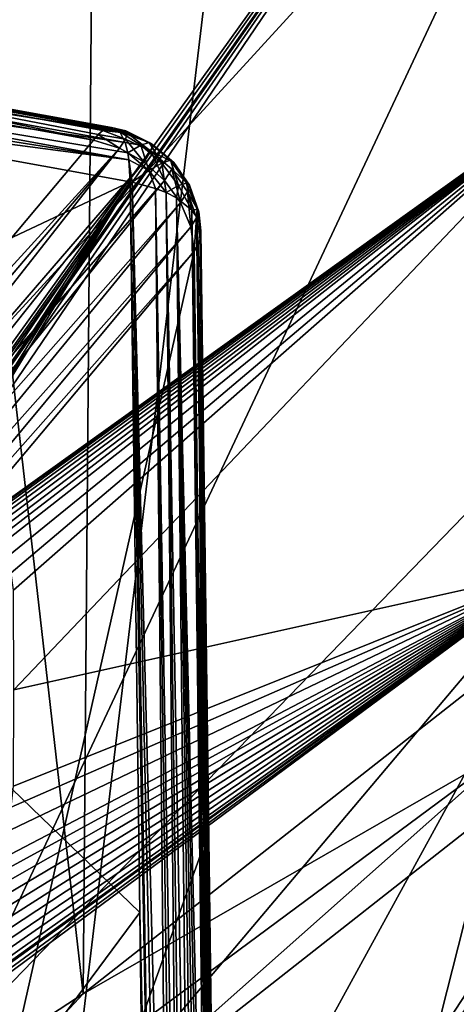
# Model space of a CAD drawing. Header units: metres. Extents: x -109 to 109, y -78 to 121.
# Tile 575 of 656: x 20.67 to 21.483, y -61.035 to -59.203. Entities that reach past the tile are written whole.
import ezdxf

# ---------------------------------------------------------------- set-up
doc = ezdxf.new("R2010")
doc.units = ezdxf.units.M
doc.layers.add('solid_508554_SW0001', color=7, linetype='CONTINUOUS')

msp = doc.modelspace()

# ---------------------------------------------------------------- linework, layer by layer
at = {"layer": 'solid_508554_SW0001'}
for points in [[(21.977467, -60.081749, 20.036594), (22.081396, -48.201115, 13.107984), (20.886244, -49.139118, 11.483312)], [(20.787945, -61.015335, 18.419571), (20.886244, -49.139118, 11.483312), (19.532137, -50.021473, 9.955032)], [(20.787945, -61.015335, 18.419571), (21.977467, -60.081749, 20.036594), (20.886244, -49.139118, 11.483312)], [(22.10779, -50.006721, 9.991055), (22.009151, -62.147335, 17.084723), (20.549397, -63.05127, 15.519059)], [(20.641497, -50.914703, 8.418381), (22.10779, -50.006721, 9.991055), (20.549397, -63.05127, 15.519059)], [(19.440199, -61.893547, 16.898468), (20.787945, -61.015335, 18.419571), (19.532137, -50.021473, 9.955032)], [(19.697702, -59.443077, 42.127827), (21.198177, -57.703152, 41.718082), (20.524817, -56.840313, 43.212563)], [(20.072819, -59.621681, 37.295662), (19.809559, -58.823067, 38.678905), (21.434811, -57.493744, 37.396133)], [(20.072819, -59.621681, 37.295662), (21.434811, -57.493744, 37.396133), (21.664719, -58.400303, 35.825932)], [(19.697702, -59.443077, 42.127827), (20.188845, -60.267937, 40.699127), (21.198177, -57.703152, 41.718082)], [(20.188845, -60.267937, 40.699127), (21.726734, -58.590847, 40.180553), (21.198177, -57.703152, 41.718082)], [(20.207659, -60.42757, 35.899399), (20.072819, -59.621681, 37.295662), (21.664719, -58.400303, 35.825932)], [(20.250483, -60.389439, 35.872711), (20.207659, -60.42757, 35.899399), (21.664719, -58.400303, 35.825932)], [(20.292637, -60.354073, 35.842682), (20.250483, -60.389439, 35.872711), (21.664719, -58.400303, 35.825932)], [(20.305771, -60.343502, 35.832539), (20.292637, -60.354073, 35.842682), (21.664719, -58.400303, 35.825932)], [(20.33852, -60.318123, 35.805565), (20.305771, -60.343502, 35.832539), (21.664719, -58.400303, 35.825932)], [(20.38228, -60.286533, 35.765503), (20.33852, -60.318123, 35.805565), (21.664719, -58.400303, 35.825932)], [(20.38228, -60.286533, 35.765503), (21.664719, -58.400303, 35.825932), (21.741535, -59.313309, 34.244556)], [(20.188845, -60.267937, 40.699127), (20.542078, -61.110256, 39.240185), (21.726734, -58.590847, 40.180553)], [(20.542078, -61.110256, 39.240185), (22.106874, -59.49733, 38.610474), (21.726734, -58.590847, 40.180553)], [(22.911165, -59.121574, 30.746094), (21.434811, -61.132874, 31.092976), (21.664719, -60.226318, 32.663177)], [(22.911165, -59.121574, 30.746094), (22.579817, -60.087791, 29.072557), (21.434811, -61.132874, 31.092976)], [(20.047892, -59.268269, 25.657421), (20.060026, -59.261864, 25.707077), (20.833263, -59.404472, 25.437679)], [(20.060026, -59.261864, 25.707077), (20.84123, -59.403252, 25.462387), (20.833263, -59.404472, 25.437679)], [(20.060026, -59.261864, 25.707077), (20.066751, -59.266521, 25.751608), (20.84123, -59.403252, 25.462387)], [(20.047892, -59.268269, 25.657421), (20.807714, -59.427101, 25.369244), (20.031857, -59.286671, 25.612473)], [(20.047892, -59.268269, 25.657421), (20.816408, -59.416508, 25.390865), (20.807714, -59.427101, 25.369244)], [(20.047892, -59.268269, 25.657421), (20.824949, -59.408936, 25.413738), (20.816408, -59.416508, 25.390865)], [(20.047892, -59.268269, 25.657421), (20.833263, -59.404472, 25.437679), (20.824949, -59.408936, 25.413738)], [(20.066751, -59.266521, 25.751608), (20.848688, -59.405392, 25.487411), (20.84123, -59.403252, 25.462387)], [(20.066751, -59.266521, 25.751608), (20.067432, -59.268063, 25.758345), (20.848688, -59.405392, 25.487411)], [(20.067432, -59.268063, 25.758345), (20.855459, -59.410896, 25.512188), (20.848688, -59.405392, 25.487411)], [(20.067432, -59.268063, 25.758345), (20.069521, -59.286743, 25.807858), (20.855459, -59.410896, 25.512188)], [(20.031857, -59.286671, 25.612473), (20.807714, -59.427101, 25.369244), (20.089354, -60.281391, 23.88957)], [(20.069521, -59.286743, 25.807858), (20.066031, -59.316914, 25.852142), (20.866396, -59.431454, 25.558945)], [(20.069521, -59.286743, 25.807858), (20.856262, -59.411831, 25.515293), (20.855459, -59.410896, 25.512188)], [(20.069521, -59.286743, 25.807858), (20.866396, -59.431454, 25.558945), (20.856262, -59.411831, 25.515293)], [(20.066031, -59.316914, 25.852142), (20.062225, -59.335724, 25.871265), (20.873318, -59.46344, 25.599489)], [(20.066031, -59.316914, 25.852142), (20.871264, -59.450428, 25.585426), (20.866396, -59.431454, 25.558945)], [(20.066031, -59.316914, 25.852142), (20.873318, -59.46344, 25.599489), (20.871264, -59.450428, 25.585426)], [(20.423271, -60.259647, 35.723312), (20.38228, -60.286533, 35.765503), (21.741535, -59.313309, 34.244556)], [(20.46102, -60.237564, 35.679882), (20.423271, -60.259647, 35.723312), (21.741535, -59.313309, 34.244556)], [(20.495079, -60.220284, 35.636192), (20.46102, -60.237564, 35.679882), (21.741535, -59.313309, 34.244556)], [(20.526012, -60.20731, 35.591896), (20.495079, -60.220284, 35.636192), (21.741535, -59.313309, 34.244556)], [(20.553123, -60.198711, 35.548405), (20.526012, -60.20731, 35.591896), (21.741535, -59.313309, 34.244556)], [(20.576715, -60.19405, 35.505829), (20.553123, -60.198711, 35.548405), (21.741535, -59.313309, 34.244556)], [(20.596952, -60.19297, 35.464436), (20.576715, -60.19405, 35.505829), (21.741535, -59.313309, 34.244556)], [(20.614, -60.195171, 35.424381), (20.596952, -60.19297, 35.464436), (21.741535, -59.313309, 34.244556)], [(20.639233, -60.208347, 35.348625), (20.614, -60.195171, 35.424381), (21.741535, -59.313309, 34.244556)], [(20.653803, -60.231754, 35.278709), (20.639233, -60.208347, 35.348625), (21.741535, -59.313309, 34.244556)], [(20.658594, -60.264225, 35.214725), (20.653803, -60.231754, 35.278709), (21.741535, -59.313309, 34.244556)], [(20.658886, -60.449478, 34.90052), (20.658594, -60.264225, 35.214725), (21.741535, -59.313309, 34.244556)], [(20.658886, -60.449478, 34.90052), (21.741535, -59.313309, 34.244556), (21.664719, -60.226318, 32.663177)], [(20.062225, -59.335724, 25.871265), (20.057117, -59.35659, 25.887878), (20.873318, -59.46344, 25.599489)], [(20.875788, -59.504768, 25.631227), (20.057117, -59.35659, 25.887878), (19.65517, -60.078934, 26.482828)], [(20.873318, -59.46344, 25.599489), (20.057117, -59.35659, 25.887878), (20.875788, -59.504768, 25.631227)], [(20.870972, -59.413952, 25.433596), (20.824949, -59.408936, 25.413738), (20.833263, -59.404472, 25.437679)], [(20.870972, -59.413952, 25.433596), (20.833263, -59.404472, 25.437679), (20.84123, -59.403252, 25.462387)], [(20.867352, -59.409489, 25.474926), (20.84123, -59.403252, 25.462387), (20.848688, -59.405392, 25.487411)], [(20.870972, -59.413952, 25.433596), (20.84123, -59.403252, 25.462387), (20.867352, -59.409489, 25.474926)], [(20.867352, -59.409489, 25.474926), (20.848688, -59.405392, 25.487411), (20.855459, -59.410896, 25.512188)], [(20.855965, -59.441914, 25.357065), (20.089354, -60.281391, 23.88957), (20.807714, -59.427101, 25.369244)], [(20.855965, -59.441914, 25.357065), (20.807714, -59.427101, 25.369244), (20.816408, -59.416508, 25.390865)], [(20.8671, -59.424973, 25.393536), (20.816408, -59.416508, 25.390865), (20.824949, -59.408936, 25.413738)], [(20.8671, -59.424973, 25.393536), (20.855965, -59.441914, 25.357065), (20.816408, -59.416508, 25.390865)], [(20.8671, -59.424973, 25.393536), (20.824949, -59.408936, 25.413738), (20.870972, -59.413952, 25.433596)], [(20.867352, -59.409489, 25.474926), (20.855459, -59.410896, 25.512188), (20.856262, -59.411831, 25.515293)], [(20.8671, -59.424973, 25.393536), (20.901005, -59.467434, 25.352444), (20.855965, -59.441914, 25.357065)], [(20.867352, -59.409489, 25.474926), (20.856262, -59.411831, 25.515293), (20.911341, -59.431255, 25.495401)], [(20.895676, -59.436543, 25.543032), (20.856262, -59.411831, 25.515293), (20.866396, -59.431454, 25.558945)], [(20.911341, -59.431255, 25.495401), (20.856262, -59.411831, 25.515293), (20.895676, -59.436543, 25.543032)], [(20.8671, -59.424973, 25.393536), (20.870972, -59.413952, 25.433596), (20.914099, -59.447247, 25.396751)], [(20.8671, -59.424973, 25.393536), (20.914099, -59.447247, 25.396751), (20.901005, -59.467434, 25.352444)], [(20.867352, -59.409489, 25.474926), (20.911341, -59.431255, 25.495401), (20.917625, -59.434906, 25.445509)], [(20.870972, -59.413952, 25.433596), (20.867352, -59.409489, 25.474926), (20.917625, -59.434906, 25.445509)], [(20.870972, -59.413952, 25.433596), (20.917625, -59.434906, 25.445509), (20.914099, -59.447247, 25.396751)], [(20.129402, -60.295109, 23.875729), (20.089354, -60.281391, 23.88957), (20.855965, -59.441914, 25.357065)], [(20.167467, -60.31673, 23.867537), (20.129402, -60.295109, 23.875729), (20.855965, -59.441914, 25.357065)], [(20.167467, -60.31673, 23.867537), (20.855965, -59.441914, 25.357065), (20.901005, -59.467434, 25.352444)], [(20.895676, -59.436543, 25.543032), (20.866396, -59.431454, 25.558945), (20.871264, -59.450428, 25.585426)], [(20.910511, -59.483597, 25.594992), (20.895676, -59.436543, 25.543032), (20.871264, -59.450428, 25.585426)], [(20.934866, -59.469654, 25.551483), (20.911341, -59.431255, 25.495401), (20.895676, -59.436543, 25.543032)], [(20.910511, -59.483597, 25.594992), (20.934866, -59.469654, 25.551483), (20.895676, -59.436543, 25.543032)], [(20.950705, -59.464474, 25.502464), (20.917625, -59.434906, 25.445509), (20.911341, -59.431255, 25.495401)], [(20.934866, -59.469654, 25.551483), (20.950705, -59.464474, 25.502464), (20.911341, -59.431255, 25.495401)], [(20.956964, -59.468399, 25.45122), (20.914099, -59.447247, 25.396751), (20.917625, -59.434906, 25.445509)], [(20.950705, -59.464474, 25.502464), (20.956964, -59.468399, 25.45122), (20.917625, -59.434906, 25.445509)], [(20.910511, -59.483597, 25.594992), (20.871264, -59.450428, 25.585426), (20.873318, -59.46344, 25.599489)], [(20.87924, -59.505398, 25.630106), (20.873318, -59.46344, 25.599489), (20.875788, -59.504768, 25.631227)], [(20.87924, -59.505398, 25.630106), (20.910511, -59.483597, 25.594992), (20.873318, -59.46344, 25.599489)], [(20.914099, -59.447247, 25.396751), (20.939745, -59.501926, 25.355713), (20.901005, -59.467434, 25.352444)], [(20.953228, -59.481167, 25.401186), (20.939745, -59.501926, 25.355713), (20.914099, -59.447247, 25.396751)], [(20.956964, -59.468399, 25.45122), (20.953228, -59.481167, 25.401186), (20.914099, -59.447247, 25.396751)], [(20.201656, -60.345196, 23.865395), (20.167467, -60.31673, 23.867537), (20.901005, -59.467434, 25.352444)], [(20.201656, -60.345196, 23.865395), (20.901005, -59.467434, 25.352444), (20.939745, -59.501926, 25.355713)], [(20.942898, -59.524643, 25.595736), (20.934866, -59.469654, 25.551483), (20.910511, -59.483597, 25.594992)], [(20.965845, -59.511421, 25.553471), (20.950705, -59.464474, 25.502464), (20.934866, -59.469654, 25.551483)], [(20.965845, -59.511421, 25.553471), (20.934866, -59.469654, 25.551483), (20.942898, -59.524643, 25.595736)], [(20.953228, -59.481167, 25.401186), (20.96957, -59.543064, 25.366648), (20.939745, -59.501926, 25.355713)], [(20.980562, -59.506863, 25.50655), (20.956964, -59.468399, 25.45122), (20.950705, -59.464474, 25.502464)], [(20.980562, -59.506863, 25.50655), (20.950705, -59.464474, 25.502464), (20.965845, -59.511421, 25.553471)], [(20.986233, -59.510883, 25.457657), (20.953228, -59.481167, 25.401186), (20.956964, -59.468399, 25.45122)], [(20.982487, -59.523216, 25.409985), (20.96957, -59.543064, 25.366648), (20.953228, -59.481167, 25.401186)], [(20.982487, -59.523216, 25.409985), (20.953228, -59.481167, 25.401186), (20.986233, -59.510883, 25.457657)], [(20.986233, -59.510883, 25.457657), (20.956964, -59.468399, 25.45122), (20.980562, -59.506863, 25.50655)], [(20.542078, -61.110256, 39.240185), (20.754988, -61.964287, 37.76096), (22.106874, -59.49733, 38.610474)], [(20.754988, -61.964287, 37.76096), (22.336002, -60.416416, 37.01857), (22.106874, -59.49733, 38.610474)], [(20.922718, -59.516647, 25.609869), (20.910511, -59.483597, 25.594992), (20.87924, -59.505398, 25.630106)], [(20.922718, -59.516647, 25.609869), (20.942898, -59.524643, 25.595736), (20.910511, -59.483597, 25.594992)], [(20.875788, -59.504768, 25.631227), (19.65517, -60.078934, 26.482828), (20.311438, -60.298424, 26.336487)], [(20.230278, -60.379082, 23.86941), (20.201656, -60.345196, 23.865395), (20.939745, -59.501926, 25.355713)], [(20.230278, -60.379082, 23.86941), (20.939745, -59.501926, 25.355713), (20.96957, -59.543064, 25.366648)], [(20.875788, -59.504768, 25.631227), (20.311438, -60.298424, 26.336487), (20.33021, -60.304436, 26.332142)], [(20.875788, -59.504768, 25.631227), (20.33021, -60.304436, 26.332142), (20.346302, -60.316505, 26.332499)], [(20.875788, -59.504768, 25.631227), (20.346302, -60.316505, 26.332499), (20.357172, -60.332687, 26.337473)], [(20.875788, -59.504768, 25.631227), (20.357172, -60.332687, 26.337473), (20.361061, -60.350418, 26.346296)], [(20.893496, -60.864239, 26.425589), (20.875788, -59.504768, 25.631227), (20.361061, -60.350418, 26.346296)], [(20.924639, -62.191956, 27.194885), (20.875788, -59.504768, 25.631227), (20.893496, -60.864239, 26.425589)], [(20.924639, -62.191956, 27.194885), (20.87924, -59.505398, 25.630106), (20.875788, -59.504768, 25.631227)], [(20.948189, -62.132786, 27.145178), (20.922718, -59.516647, 25.609869), (20.87924, -59.505398, 25.630106)], [(20.936974, -62.161243, 27.169647), (20.948189, -62.132786, 27.145178), (20.87924, -59.505398, 25.630106)], [(20.924639, -62.191956, 27.194885), (20.936974, -62.161243, 27.169647), (20.87924, -59.505398, 25.630106)], [(20.967819, -62.08176, 27.098375), (20.942898, -59.524643, 25.595736), (20.922718, -59.516647, 25.609869)], [(20.958454, -62.106323, 27.121401), (20.967819, -62.08176, 27.098375), (20.922718, -59.516647, 25.609869)], [(20.948189, -62.132786, 27.145178), (20.958454, -62.106323, 27.121401), (20.922718, -59.516647, 25.609869)], [(20.965845, -59.511421, 25.553471), (20.942898, -59.524643, 25.595736), (20.961891, -59.53455, 25.578356)], [(20.965845, -59.511421, 25.553471), (20.961891, -59.53455, 25.578356), (20.990398, -59.557476, 25.538469)], [(20.980562, -59.506863, 25.50655), (20.965845, -59.511421, 25.553471), (20.990398, -59.557476, 25.538469)], [(20.980562, -59.506863, 25.50655), (20.990398, -59.557476, 25.538469), (21.000391, -59.555763, 25.4991)], [(20.986233, -59.510883, 25.457657), (20.980562, -59.506863, 25.50655), (21.000391, -59.555763, 25.4991)], [(20.982487, -59.523216, 25.409985), (20.986233, -59.510883, 25.457657), (21.003445, -59.560532, 25.45887)], [(20.986233, -59.510883, 25.457657), (21.000391, -59.555763, 25.4991), (21.003445, -59.560532, 25.45887)], [(20.987833, -62.027679, 27.043903), (20.961891, -59.53455, 25.578356), (20.942898, -59.524643, 25.595736)], [(20.976387, -62.058914, 27.076042), (20.987833, -62.027679, 27.043903), (20.942898, -59.524643, 25.595736)], [(20.967819, -62.08176, 27.098375), (20.976387, -62.058914, 27.076042), (20.942898, -59.524643, 25.595736)], [(21.019846, -61.933376, 26.930601), (20.990398, -59.557476, 25.538469), (20.961891, -59.53455, 25.578356)], [(21.013659, -61.952847, 26.956739), (21.019846, -61.933376, 26.930601), (20.961891, -59.53455, 25.578356)], [(21.006332, -61.974915, 26.984304), (21.013659, -61.952847, 26.956739), (20.961891, -59.53455, 25.578356)], [(20.997765, -61.999779, 27.013344), (21.006332, -61.974915, 26.984304), (20.961891, -59.53455, 25.578356)], [(20.987833, -62.027679, 27.043903), (20.997765, -61.999779, 27.013344), (20.961891, -59.53455, 25.578356)], [(20.982487, -59.523216, 25.409985), (20.988462, -59.588066, 25.38451), (20.96957, -59.543064, 25.366648)], [(20.982487, -59.523216, 25.409985), (20.999393, -59.571503, 25.41996), (20.988462, -59.588066, 25.38451)], [(20.982487, -59.523216, 25.409985), (21.003445, -59.560532, 25.45887), (20.999393, -59.571503, 25.41996)], [(20.251909, -60.416714, 23.879385), (20.230278, -60.379082, 23.86941), (20.96957, -59.543064, 25.366648)], [(20.251909, -60.416714, 23.879385), (20.96957, -59.543064, 25.366648), (20.988462, -59.588066, 25.38451)], [(20.999393, -59.571503, 25.41996), (20.99515, -59.633667, 25.407967), (20.988462, -59.588066, 25.38451)], [(21.000391, -59.555763, 25.4991), (20.990398, -59.557476, 25.538469), (20.999359, -59.569599, 25.517508)], [(21.029139, -61.901558, 26.882416), (20.999359, -59.569599, 25.517508), (20.990398, -59.557476, 25.538469)], [(21.024982, -61.916328, 26.905842), (21.029139, -61.901558, 26.882416), (20.990398, -59.557476, 25.538469)], [(21.019846, -61.933376, 26.930601), (21.024982, -61.916328, 26.905842), (20.990398, -59.557476, 25.538469)], [(20.999393, -59.571503, 25.41996), (21.002415, -59.62146, 25.428699), (20.99515, -59.633667, 25.407967)], [(21.000391, -59.555763, 25.4991), (20.999359, -59.569599, 25.517508), (21.005219, -59.582531, 25.495239)], [(21.032381, -61.888935, 26.860275), (21.005219, -59.582531, 25.495239), (20.999359, -59.569599, 25.517508)], [(21.029139, -61.901558, 26.882416), (21.032381, -61.888935, 26.860275), (20.999359, -59.569599, 25.517508)], [(20.999393, -59.571503, 25.41996), (21.003445, -59.560532, 25.45887), (21.006647, -59.608715, 25.450409)], [(20.999393, -59.571503, 25.41996), (21.006647, -59.608715, 25.450409), (21.002415, -59.62146, 25.428699)], [(21.000391, -59.555763, 25.4991), (21.005219, -59.582531, 25.495239), (21.007629, -59.595654, 25.472727)], [(21.003445, -59.560532, 25.45887), (21.000391, -59.555763, 25.4991), (21.007629, -59.595654, 25.472727)], [(21.003445, -59.560532, 25.45887), (21.007629, -59.595654, 25.472727), (21.006647, -59.608715, 25.450409)], [(20.26548, -60.456226, 23.894825), (20.251909, -60.416714, 23.879385), (20.988462, -59.588066, 25.38451)], [(20.26548, -60.456226, 23.894825), (20.988462, -59.588066, 25.38451), (20.99515, -59.633667, 25.407967)], [(21.03631, -61.869747, 26.819727), (21.007629, -59.595654, 25.472727), (21.005219, -59.582531, 25.495239)], [(21.032381, -61.888935, 26.860275), (21.03631, -61.869747, 26.819727), (21.005219, -59.582531, 25.495239)], [(21.034948, -61.85384, 26.753784), (21.002415, -59.62146, 25.428699), (21.006647, -59.608715, 25.450409)], [(21.037073, -61.858192, 26.78414), (21.006647, -59.608715, 25.450409), (21.007629, -59.595654, 25.472727)], [(21.037073, -61.858192, 26.78414), (21.034948, -61.85384, 26.753784), (21.006647, -59.608715, 25.450409)], [(21.03631, -61.869747, 26.819727), (21.037073, -61.858192, 26.78414), (21.007629, -59.595654, 25.472727)], [(21.002415, -59.62146, 25.428699), (21.009699, -60.747803, 26.059086), (20.99515, -59.633667, 25.407967)], [(21.002415, -59.62146, 25.428699), (21.024256, -61.86293, 26.710787), (21.009699, -60.747803, 26.059086)], [(21.030424, -61.8559, 26.729322), (21.024256, -61.86293, 26.710787), (21.002415, -59.62146, 25.428699)], [(21.034948, -61.85384, 26.753784), (21.030424, -61.8559, 26.729322), (21.002415, -59.62146, 25.428699)], [(20.26548, -60.456226, 23.894825), (20.99515, -59.633667, 25.407967), (20.270317, -60.495655, 23.914961)], [(20.295595, -62.731335, 25.206665), (20.270317, -60.495655, 23.914961), (20.99515, -59.633667, 25.407967)], [(20.295595, -62.731335, 25.206665), (20.99515, -59.633667, 25.407967), (21.009699, -60.747803, 26.059086)], [(21.591637, -60.554111, 19.60977), (21.977467, -60.081749, 20.036594), (20.787945, -61.015335, 18.419571)], [(22.579817, -60.087791, 29.072557), (21.053436, -62.026573, 29.545044), (21.434811, -61.132874, 31.092976)], [(22.579817, -60.087791, 29.072557), (22.085779, -61.036476, 27.429386), (21.053436, -62.026573, 29.545044)], [(20.072819, -62.109833, 32.986061), (21.664719, -60.226318, 32.663177), (21.434811, -61.132874, 31.092976)], [(20.072819, -62.109833, 32.986061), (20.207663, -61.303574, 34.382111), (21.664719, -60.226318, 32.663177)], [(20.207663, -61.303574, 34.382111), (20.250481, -61.261402, 34.362434), (21.664719, -60.226318, 32.663177)], [(20.250481, -61.261402, 34.362434), (20.292614, -61.217731, 34.346825), (21.664719, -60.226318, 32.663177)], [(20.292614, -61.217731, 34.346825), (20.305771, -61.20364, 34.342735), (21.664719, -60.226318, 32.663177)], [(20.305771, -61.20364, 34.342735), (20.33847, -61.167648, 34.334251), (21.664719, -60.226318, 32.663177)], [(20.33847, -61.167648, 34.334251), (20.382208, -61.117184, 34.326927), (21.664719, -60.226318, 32.663177)], [(20.382208, -61.117184, 34.326927), (20.423193, -61.067219, 34.32473), (21.664719, -60.226318, 32.663177)], [(20.423193, -61.067219, 34.32473), (20.460938, -61.018574, 34.327309), (21.664719, -60.226318, 32.663177)], [(20.460938, -61.018574, 34.327309), (20.495075, -60.971992, 34.334198), (21.664719, -60.226318, 32.663177)], [(20.495075, -60.971992, 34.334198), (20.525938, -60.927254, 34.345081), (21.664719, -60.226318, 32.663177)], [(20.525938, -60.927254, 34.345081), (20.553053, -60.885292, 34.359367), (21.664719, -60.226318, 32.663177)], [(20.553053, -60.885292, 34.359367), (20.576651, -60.846088, 34.376606), (21.664719, -60.226318, 32.663177)], [(20.576651, -60.846088, 34.376606), (20.596891, -60.8097, 34.396355), (21.664719, -60.226318, 32.663177)], [(20.596891, -60.8097, 34.396355), (20.613945, -60.776112, 34.418278), (21.664719, -60.226318, 32.663177)], [(20.613945, -60.776112, 34.418278), (20.639198, -60.717075, 34.467548), (21.664719, -60.226318, 32.663177)], [(20.639198, -60.717075, 34.467548), (20.653784, -60.668228, 34.522755), (21.664719, -60.226318, 32.663177)], [(20.653784, -60.668228, 34.522755), (20.658594, -60.62896, 34.582985), (21.664719, -60.226318, 32.663177)], [(20.658594, -60.62896, 34.582985), (20.658886, -60.449478, 34.90052), (21.664719, -60.226318, 32.663177)], [(20.893496, -60.864239, 26.425589), (20.361061, -60.350418, 26.346296), (20.365274, -61.575329, 27.066971)], [(20.680838, -62.26865, 21.247215), (21.908134, -60.393784, 20.26297), (20.722364, -61.324429, 18.651049)], [(20.680838, -62.26865, 21.247215), (21.686228, -61.368786, 22.805828), (21.908134, -60.393784, 20.26297)], [(21.591637, -60.554111, 19.60977), (20.722364, -61.324429, 18.651049), (21.908134, -60.393784, 20.26297)], [(20.754988, -61.964287, 37.76096), (20.826118, -62.824192, 36.271564), (22.336002, -60.416416, 37.01857)], [(20.826118, -62.824192, 36.271564), (22.412552, -61.341824, 35.415718), (22.336002, -60.416416, 37.01857)], [(22.535368, -60.429531, 24.432665), (21.432613, -61.960796, 25.828417), (22.085779, -61.036476, 27.429386)], [(21.686228, -61.368786, 22.805828), (21.432613, -61.960796, 25.828417), (22.535368, -60.429531, 24.432665)], [(21.591637, -60.554111, 19.60977), (20.3864, -61.445717, 18.06547), (20.722364, -61.324429, 18.651049)], [(21.591637, -60.554111, 19.60977), (20.787945, -61.015335, 18.419571), (20.3864, -61.445717, 18.06547)], [(20.295595, -62.731335, 25.206665), (21.009699, -60.747803, 26.059086), (21.024256, -61.86293, 26.710787)], [(20.911213, -62.224979, 27.220697), (20.893496, -60.864239, 26.425589), (20.365274, -61.575329, 27.066971)], [(20.924639, -62.191956, 27.194885), (20.893496, -60.864239, 26.425589), (20.911213, -62.224979, 27.220697)], [(20.3864, -61.445717, 18.06547), (20.787945, -61.015335, 18.419571), (19.440199, -61.893547, 16.898468)]]:
    msp.add_3dface(points, dxfattribs=at)

doc.saveas('drawing.dxf')
